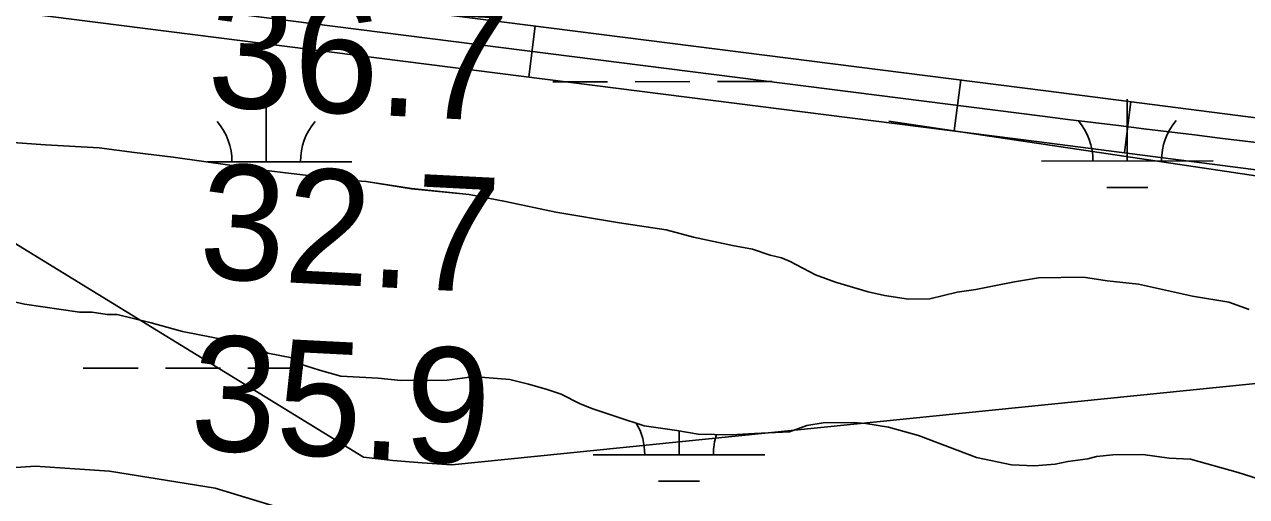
# Model space of a CAD drawing. Extents: x 3297753 to 3335611, y 652252 to 677623.
# Drawn here: x 3327429 to 3328142, y 662169 to 662444 of the extents above; entities that cross this region are included whole.
import ezdxf

# ---------------------------------------------------------------- set-up
doc = ezdxf.new("R2010")
doc.units = 0
for name, color, linetype in [('V-RIVR-RANG', 7, 'Continuous'), ('V-ROAD-CNTR', 7, 'Continuous'), ('V-SITE-VEGE', 7, 'Continuous'), ('V-TOPO-MINR', 7, 'Continuous'), ('V-WETL-SWMP', 7, 'Continuous')]:
    doc.layers.add(name, color=color, linetype=linetype)

msp = doc.modelspace()

# ---------------------------------------------------------------- linework, layer by layer
at = {"layer": 'V-ROAD-CNTR'}
for p, q in [((3327723.47, 662413.6), (3327727.24, 662443.36)), ((3327971.49, 662382.18), (3327975.26, 662411.94)), ((3328074.49, 662399.25), (3328070.65, 662369.5))]:
    msp.add_line(p, q, dxfattribs=at)
for points in [[(3328024.86, 662405.65), (3326062.7, 662654.27)], [(3326060.81, 662639.38), (3328022.98, 662390.77)], [(3328021.09, 662375.89), (3326058.93, 662624.5)], [(3328024.9, 662405.65), (3328260.75, 662375.22)], [(3328021.06, 662375.9), (3328257.27, 662345.42)]]:
    msp.add_lwpolyline(points, dxfattribs=at)
msp.add_spline([(3328022.98, 662390.77), (3328495.81, 662335.54), (3329059.97, 662301.13), (3329435.14, 662310.64), (3329616.61, 662316.2), (3329714.43, 662319.26), (3329771.78, 662311.2), (3329825.21, 662280.04), (3329861.11, 662218.42), (3329893.37, 662172.97), (3329949.18, 662160.95), (3330067.71, 662144.06), (3330256.78, 662152.88), (3330465.53, 662159.89), (3330666.45, 662160.95), (3330821.05, 662128.73), (3330941.1, 662044.64), (3331060.4, 662014.28), (3331187.86, 662003.92), (3331370.85, 662025.03), (3331521.58, 662046.55), (3331735.85, 662062.21), (3331979.47, 662091.2), (3332173.64, 662104.2), (3332344.31, 662126.58), (3332611.67, 662193.36), (3332889.91, 662244.78), (3333149.74, 662275.75), (3333340.76, 662299.8), (3333416.41, 662311.35)], degree=3, dxfattribs=at)
at = {"layer": 'V-SITE-VEGE'}
for p, q in [((3327441.71, 662374.21), (3327422.72, 662375.47)), ((3327473.11, 662372.33), (3327441.71, 662374.21)), ((3327493.58, 662369.61), (3327473.11, 662372.33)), ((3327516.23, 662366.92), (3327493.58, 662369.61)), ((3327550.58, 662362.15), (3327516.23, 662366.92)), ((3327568.86, 662359.41), (3327550.58, 662362.15)), ((3327584.94, 662357.38), (3327568.86, 662359.41)), ((3327620.01, 662353.36), (3327584.94, 662357.38)), ((3327628.78, 662352.71), (3327620.01, 662353.36)), ((3327655.09, 662348.59), (3327628.78, 662352.71)), ((3327688.7, 662345.28), (3327655.09, 662348.59)), ((3327709.91, 662341.11), (3327688.7, 662345.28)), ((3327739.17, 662334.84), (3327709.91, 662341.11)), ((3327776.45, 662328.64), (3327739.17, 662334.84)), ((3327803.5, 662324.53), (3327776.45, 662328.64)), ((3327819.6, 662320.31), (3327803.5, 662324.53)), ((3327842.28, 662315.43), (3327819.6, 662320.31)), ((3327853.98, 662313.35), (3327842.28, 662315.43)), ((3327864.23, 662309.81), (3327853.98, 662313.35)), ((3327870.81, 662308.41), (3327864.23, 662309.81)), ((3327875.94, 662306.27), (3327870.81, 662308.41)), ((3327890.62, 662298.39), (3327875.94, 662306.27)), ((3327902.34, 662294.13), (3327890.62, 662298.39)), ((3327921.37, 662288.48), (3327902.34, 662294.13)), ((3327995.79, 662292.14), (3327984.13, 662289.83)), ((3328006.71, 662294.44), (3327995.79, 662292.14)), ((3328020.56, 662296.77), (3328006.71, 662294.44)), ((3328046.83, 662297.03), (3328020.56, 662296.77)), ((3328060.72, 662294.98), (3328046.83, 662297.03)), ((3328078.98, 662292.97), (3328060.72, 662294.98)), ((3328110.44, 662285.98), (3328078.98, 662292.97)), ((3327414.13, 662284.88), (3327429.5, 662281.39)), ((3327930.88, 662286.38), (3327921.37, 662288.48)), ((3327944.77, 662284.33), (3327930.88, 662286.38)), ((3327957.18, 662284.45), (3327944.77, 662284.33)), ((3327973.2, 662288.26), (3327957.18, 662284.45)), ((3327984.13, 662289.83), (3327973.2, 662288.26)), ((3328131.64, 662282.54), (3328110.44, 662285.98)), ((3327429.5, 662281.39), (3327461.66, 662276.6)), ((3328143.36, 662278.28), (3328131.64, 662282.54)), ((3327461.66, 662276.6), (3327468.96, 662276.67)), ((3327468.96, 662276.67), (3327477.73, 662275.3)), ((3327477.73, 662275.3), (3327483.57, 662275.36)), ((3327483.57, 662275.36), (3327503.32, 662270.45)), ((3327503.32, 662270.45), (3327521.62, 662265.52)), ((3327521.62, 662265.52), (3327546.49, 662260.66)), ((3327546.49, 662260.66), (3327556, 662258.56)), ((3327556, 662258.56), (3327567.71, 662255.03)), ((3327567.71, 662255.03), (3327571.38, 662252.88)), ((3327571.38, 662252.88), (3327585.27, 662250.09)), ((3327585.27, 662250.09), (3327590.42, 662246.5)), ((3327590.42, 662246.5), (3327601.4, 662242.96)), ((3327601.4, 662242.96), (3327613.85, 662239.43)), ((3327613.85, 662239.43), (3327635.76, 662238.19)), ((3327635.76, 662238.19), (3327648.91, 662236.86)), ((3327648.91, 662236.86), (3327675.91, 662237.13)), ((3327675.91, 662237.13), (3327687.57, 662238.7)), ((3327687.57, 662238.7), (3327695.6, 662238.79)), ((3327695.6, 662238.79), (3327712.4, 662237.49)), ((3327712.4, 662237.49), (3327723.38, 662234.68)), ((3327723.38, 662234.68), (3327733.63, 662231.86)), ((3327733.63, 662231.86), (3327742.41, 662229.03)), ((3327742.41, 662229.03), (3327753.42, 662223.3)), ((3327753.42, 662223.3), (3327760.74, 662220.46)), ((3327760.74, 662220.46), (3327775.39, 662215.49)), ((3327775.39, 662215.49), (3327790.77, 662210.54)), ((3327790.77, 662210.54), (3327809.77, 662207.81)), ((3327809.77, 662207.81), (3327822.2, 662205.74)), ((3327822.2, 662205.74), (3327841.19, 662205.2)), ((3327841.19, 662205.2), (3327855.04, 662206.07)), ((3327855.04, 662206.07), (3327875.47, 662207)), ((3327875.47, 662207), (3327885.65, 662210.75)), ((3327885.65, 662210.75), (3327895.12, 662212.31)), ((3327895.12, 662212.31), (3327912.64, 662212.48)), ((3327912.64, 662212.48), (3327919.95, 662211.83)), ((3327919.95, 662211.83), (3327933.1, 662209.77)), ((3327933.1, 662209.77), (3327950.67, 662204.83)), ((3327950.67, 662204.83), (3327984.38, 662192.03)), ((3327984.38, 662192.03), (3328004.85, 662187.86)), ((3328049.34, 662191.22), (3328054.44, 662192.73)), ((3328054.44, 662192.73), (3328063.92, 662193.55)), ((3328063.92, 662193.55), (3328081.43, 662193.73)), ((3328081.43, 662193.73), (3328096.78, 662191.69)), ((3328096.78, 662191.69), (3328109.2, 662191.08)), ((3327435.68, 662187), (3327387.65, 662183.67)), ((3327479, 662184.2), (3327435.68, 662187)), ((3327540.7, 662174.13), (3327479, 662184.2)), ((3328004.85, 662187.86), (3328018, 662187.26)), ((3328018, 662187.26), (3328030.4, 662188.11)), ((3328030.4, 662188.11), (3328037.68, 662189.64)), ((3328037.68, 662189.64), (3328049.34, 662191.22)), ((3328109.2, 662191.08), (3328137.01, 662183.33)), ((3328137.01, 662183.33), (3328152.39, 662178.38)), ((3327613.01, 662152.35), (3327540.7, 662174.13))]:
    msp.add_line(p, q, dxfattribs=at)
at = {"layer": 'V-TOPO-MINR'}
for points in [[(3329122.82, 662233.02), (3328498.28, 662267), (3328473.66, 662268.22), (3327678.66, 662187.72), (3327661.43, 662188.92), (3327644.23, 662190.39), (3327627.06, 662192.29), (3327173.45, 662470.29)], [(3328519.29, 662311.5), (3328456.51, 662314.94), (3328453.97, 662315.09), (3328451.44, 662315.25), (3328448.9, 662315.43), (3328446.37, 662315.63), (3328418.7, 662317.91), (3328402.35, 662319.42), (3328386.02, 662321.13), (3328369.73, 662323.17), (3328353.47, 662325.43), (3327933.28, 662387.8)]]:
    msp.add_lwpolyline(points, dxfattribs=at)
at = {"layer": 'V-WETL-SWMP'}
for p, q in [((3327737.45, 662410.82), (3327769.45, 662410.85)), ((3327785.45, 662410.87), (3327817.45, 662410.9)), ((3327833.45, 662410.92), (3327865.45, 662410.95)), ((3327570.43, 662364.22), (3327570.4, 662400.22)), ((3328072.34, 662364.73), (3328072.3, 662400.73)), ((3327441.71, 662374.21), (3327422.72, 662375.48)), ((3327473.11, 662372.33), (3327441.71, 662374.21)), ((3327493.58, 662369.61), (3327473.11, 662372.33)), ((3327516.23, 662366.92), (3327493.58, 662369.61)), ((3327550.58, 662362.15), (3327516.23, 662366.92)), ((3327535.94, 662364.18), (3327620.43, 662364.27)), ((3328022.34, 662364.68), (3328122.34, 662364.78)), ((3327568.86, 662359.41), (3327550.58, 662362.15)), ((3327584.94, 662357.39), (3327568.86, 662359.41)), ((3327620.01, 662353.36), (3327584.94, 662357.39)), ((3327628.78, 662352.71), (3327620.01, 662353.36)), ((3327655.09, 662348.6), (3327628.78, 662352.71)), ((3327688.7, 662345.28), (3327655.09, 662348.6)), ((3328060.36, 662349.29), (3328084.36, 662349.31)), ((3327709.91, 662341.11), (3327688.7, 662345.28)), ((3327739.17, 662334.84), (3327709.91, 662341.11)), ((3327776.45, 662328.64), (3327739.17, 662334.84)), ((3327803.5, 662324.53), (3327776.45, 662328.64)), ((3327819.6, 662320.31), (3327803.5, 662324.53)), ((3327842.28, 662315.43), (3327819.6, 662320.31)), ((3327853.98, 662313.35), (3327842.28, 662315.43)), ((3327864.23, 662309.81), (3327853.98, 662313.35)), ((3327870.81, 662308.41), (3327864.23, 662309.81)), ((3327875.94, 662306.27), (3327870.81, 662308.41)), ((3327890.62, 662298.39), (3327875.94, 662306.27)), ((3327902.34, 662294.13), (3327890.62, 662298.39)), ((3327921.37, 662288.48), (3327902.34, 662294.13)), ((3327995.79, 662292.14), (3327984.13, 662289.83)), ((3328006.71, 662294.44), (3327995.79, 662292.14)), ((3328020.56, 662296.77), (3328006.71, 662294.44)), ((3328046.83, 662297.03), (3328020.56, 662296.77)), ((3328060.72, 662294.98), (3328046.83, 662297.03)), ((3328078.99, 662292.97), (3328060.72, 662294.98)), ((3328110.44, 662285.98), (3328078.99, 662292.97)), ((3327930.88, 662286.38), (3327921.37, 662288.48)), ((3327944.77, 662284.33), (3327930.88, 662286.38)), ((3327957.18, 662284.46), (3327944.77, 662284.33)), ((3327973.2, 662288.26), (3327957.18, 662284.46)), ((3327984.13, 662289.83), (3327973.2, 662288.26)), ((3328131.64, 662282.54), (3328110.44, 662285.98)), ((3327429.5, 662281.39), (3327461.66, 662276.6)), ((3328143.36, 662278.28), (3328131.64, 662282.54)), ((3327461.66, 662276.6), (3327468.96, 662276.67)), ((3327468.96, 662276.67), (3327477.73, 662275.3)), ((3327477.73, 662275.3), (3327483.57, 662275.36)), ((3327483.57, 662275.36), (3327503.32, 662270.44)), ((3327503.32, 662270.44), (3327521.62, 662265.52)), ((3327521.62, 662265.52), (3327546.49, 662260.66)), ((3327546.49, 662260.66), (3327555.99, 662258.56)), ((3327555.99, 662258.56), (3327567.71, 662255.03)), ((3327567.71, 662255.03), (3327571.38, 662252.88)), ((3327571.38, 662252.88), (3327585.28, 662250.09)), ((3327585.28, 662250.09), (3327590.42, 662246.5)), ((3327463.71, 662244.04), (3327495.71, 662244.07)), ((3327511.71, 662244.09), (3327543.71, 662244.12)), ((3327559.71, 662244.14), (3327591.71, 662244.17)), ((3327590.42, 662246.5), (3327601.4, 662242.96)), ((3327601.4, 662242.96), (3327613.85, 662239.43)), ((3327613.85, 662239.43), (3327635.76, 662238.19)), ((3327635.76, 662238.19), (3327648.91, 662236.86)), ((3327648.91, 662236.86), (3327675.91, 662237.13)), ((3327675.91, 662237.13), (3327687.57, 662238.71)), ((3327687.57, 662238.71), (3327695.6, 662238.79)), ((3327695.6, 662238.79), (3327712.4, 662237.49)), ((3327712.4, 662237.49), (3327723.38, 662234.68)), ((3327723.38, 662234.68), (3327733.63, 662231.87)), ((3327733.63, 662231.87), (3327742.41, 662229.03)), ((3327742.41, 662229.03), (3327753.42, 662223.3)), ((3327753.42, 662223.3), (3327760.74, 662220.46)), ((3327760.74, 662220.46), (3327775.39, 662215.49)), ((3327775.39, 662215.49), (3327790.77, 662210.54)), ((3327790.77, 662210.54), (3327809.77, 662207.81)), ((3327809.77, 662207.81), (3327822.2, 662205.74)), ((3327811.08, 662193.65), (3327811.06, 662207.59)), ((3327822.2, 662205.74), (3327841.19, 662205.2)), ((3327841.19, 662205.2), (3327855.04, 662206.07)), ((3327855.04, 662206.07), (3327875.47, 662207)), ((3327875.47, 662207), (3327885.65, 662210.75)), ((3327885.65, 662210.75), (3327895.13, 662212.31)), ((3327895.13, 662212.31), (3327912.64, 662212.48)), ((3327912.64, 662212.48), (3327919.95, 662211.83)), ((3327919.95, 662211.83), (3327933.11, 662209.77)), ((3327933.11, 662209.77), (3327950.67, 662204.83)), ((3327950.67, 662204.83), (3327984.38, 662192.03)), ((3327761.08, 662193.6), (3327861.08, 662193.7)), ((3327984.38, 662192.03), (3328004.85, 662187.85)), ((3328049.34, 662191.22), (3328054.44, 662192.73)), ((3328054.44, 662192.73), (3328063.92, 662193.55)), ((3328063.92, 662193.55), (3328081.43, 662193.73)), ((3328081.43, 662193.73), (3328096.78, 662191.69)), ((3328096.78, 662191.69), (3328109.2, 662191.08)), ((3327435.67, 662187), (3327387.65, 662183.66)), ((3327479, 662184.19), (3327435.67, 662187)), ((3327540.7, 662174.13), (3327479, 662184.19)), ((3328004.85, 662187.85), (3328018, 662187.26)), ((3328018, 662187.26), (3328030.4, 662188.11)), ((3328030.4, 662188.11), (3328037.68, 662189.64)), ((3328037.68, 662189.64), (3328049.34, 662191.22)), ((3328109.2, 662191.08), (3328137.01, 662183.33)), ((3327799.09, 662178.21), (3327823.09, 662178.23)), ((3328137.01, 662183.33), (3328152.39, 662178.38)), ((3327613.01, 662152.34), (3327540.7, 662174.13))]:
    msp.add_line(p, q, dxfattribs=at)
for centre, start, end in [((3327515.19, 662364.64), 359.28648, 40.83014), ((3327625.68, 662364.75), 139.28648, 180.83014), ((3328017.1, 662365.15), 359.28648, 40.83014), ((3328127.58, 662365.26), 139.28648, 180.83014), ((3327755.84, 662194.07), 359.28648, 30.61891), ((3327866.32, 662194.18), 161.37881, 180.83014)]:
    msp.add_arc(centre, 35.25, start, end, dxfattribs=at)

# ---------------------------------------------------------------- texts
at = {"layer": 'V-RIVR-RANG'}
for s, p in [('36.7', (3327535.3, 662396.58)), ('32.7', (3327530.44, 662296.7)), ('35.9', (3327525.31, 662196.83))]:
    msp.add_text(s, height=67, rotation=357.06833, dxfattribs=at).set_placement(p)

doc.saveas('drawing.dxf')
